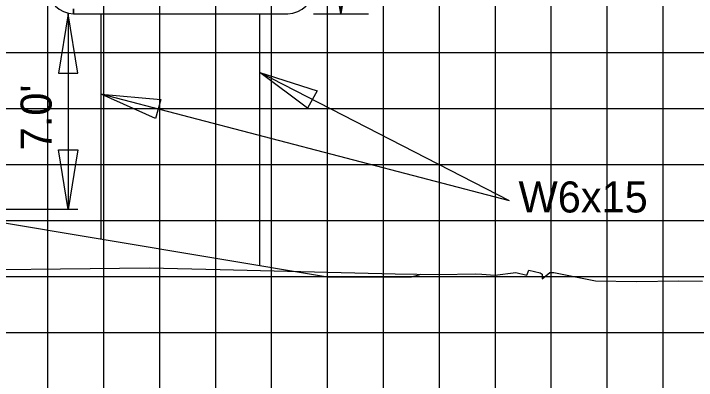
# Model space of a CAD drawing. Extents: x 1797809 to 2198143, y 249608 to 1237864.
# Drawn here: x 2195279.56 to 2195303.97, y 1237266.4 to 1237279.5 of the extents above; entities that cross this region are included whole.
import ezdxf

# ---------------------------------------------------------------- set-up
doc = ezdxf.new("R2010")
doc.units = 0
for name, color, linetype in [('3', 7, 'Continuous'), ('DESIGN - SHEET - Light Grid', 7, 'Continuous'), ('DESIGN - TRAFFIC CONTROL PERMANENT - Signs', 7, 'Continuous'), ('GSCOLORFILL', 7, 'Continuous'), ('GSDIMS', 7, 'Continuous'), ('GSSHT', 7, 'Continuous'), ('Level 55', 7, 'Continuous')]:
    doc.layers.add(name, color=color, linetype=linetype)

msp = doc.modelspace()

# ---------------------------------------------------------------- linework, layer by layer
at = {"layer": '3'}
for q in [(2195288.366, 1237277.395), (2195282.683, 1237276.621)]:
    msp.add_line((2195297.29, 1237272.809), q, dxfattribs=at)
at = {"layer": 'DESIGN - SHEET - Light Grid'}
msp.add_lwpolyline([(2195275.943, 1237270.317), (2195284.398, 1237270.412), (2195286.945, 1237270.359), (2195293.199, 1237270.2), (2195294.757, 1237270.175), (2195296.086, 1237270.201), (2195296.301, 1237270.188), (2195296.46, 1237270.179), (2195296.77, 1237270.151), (2195297.521, 1237270.246), (2195297.908, 1237270.152), (2195297.976, 1237270.328), (2195298.384, 1237270.24), (2195298.458, 1237270.193), (2195298.458, 1237270.024), (2195298.728, 1237270.245), (2195298.873, 1237270.243), (2195300.366, 1237269.956), (2195301.826, 1237269.93), (2195303.34, 1237269.948), (2195304.187, 1237269.939)], dxfattribs=at)
at = {"layer": 'DESIGN - TRAFFIC CONTROL PERMANENT - Signs'}
msp.add_lwpolyline([(2195238.783, 1237272.132), (2195240.287, 1237272.508), (2195244.287, 1237272.348), (2195244.617, 1237272.348), (2195244.783, 1237271.848), (2195246.783, 1237272.014), (2195252.783, 1237272.146), (2195268.783, 1237272.498), (2195276.783, 1237272.178), (2195278.783, 1237272.098), (2195290.783, 1237270.098), (2195293.783, 1237270.098), (2195294.132, 1237270.185)], dxfattribs=at)
at = {"layer": 'GSCOLORFILL'}
for p, q in [((2195281.699, 1237279.498), (2195281.699, 1237279.665)), ((2195281.701, 1237279.665), (2195281.701, 1237279.498)), ((2195281.701, 1237279.498), (2195289.358, 1237279.498))]:
    msp.add_line(p, q, dxfattribs=at)
for centre, start, end in [((2195281.699, 1237280.414), 180, 270), ((2195289.358, 1237280.414), 270, 0)]:
    msp.add_arc(centre, 0.916, start, end, dxfattribs=at)
at = {"layer": 'GSDIMS'}
for p, q in [((2195291.258, 1237286.5), (2195291.258, 1237279.498)), ((2195281.507, 1237279.498), (2195281.507, 1237272.498)), ((2195282.683, 1237271.448), (2195282.683, 1237279.498)), ((2195288.366, 1237270.501), (2195288.366, 1237279.498)), ((2195290.274, 1237279.498), (2195292.242, 1237279.498)), ((2195281.854, 1237272.498), (2195268.783, 1237272.498))]:
    msp.add_line(p, q, dxfattribs=at)
for points in [[(2195291.258, 1237279.498), (2195290.911, 1237281.627), (2195291.605, 1237281.627)], [(2195281.507, 1237279.498), (2195281.16, 1237277.37), (2195281.854, 1237277.37)], [(2195288.366, 1237277.395), (2195290.405, 1237276.742), (2195290.07, 1237276.124)], [(2195282.683, 1237276.621), (2195284.816, 1237276.427), (2195284.624, 1237275.751)], [(2195281.507, 1237272.498), (2195281.16, 1237274.627), (2195281.854, 1237274.627)]]:
    msp.add_lwpolyline(points, close=True, dxfattribs=at)
at = {"layer": 'GSSHT'}
for p, q in [((2195280.783, 1237258.106), (2195280.783, 1237318.106)), ((2195282.783, 1237258.106), (2195282.783, 1237318.106)), ((2195284.783, 1237258.106), (2195284.783, 1237318.106)), ((2195286.783, 1237258.106), (2195286.783, 1237318.106)), ((2195288.783, 1237258.106), (2195288.783, 1237318.106)), ((2195290.783, 1237258.106), (2195290.783, 1237318.106)), ((2195292.783, 1237258.106), (2195292.783, 1237318.106)), ((2195294.783, 1237258.106), (2195294.783, 1237318.106)), ((2195296.783, 1237258.106), (2195296.783, 1237318.106)), ((2195298.783, 1237258.106), (2195298.783, 1237318.106)), ((2195300.783, 1237258.106), (2195300.783, 1237318.106)), ((2195302.783, 1237258.106), (2195302.783, 1237318.106)), ((2195238.783, 1237278.106), (2195368.783, 1237278.106)), ((2195238.783, 1237276.106), (2195368.783, 1237276.106)), ((2195238.783, 1237274.106), (2195368.783, 1237274.106)), ((2195238.783, 1237272.106), (2195368.783, 1237272.106)), ((2195238.783, 1237270.106), (2195368.783, 1237270.106)), ((2195238.783, 1237268.106), (2195368.783, 1237268.106))]:
    msp.add_line(p, q, dxfattribs=at)

# ---------------------------------------------------------------- texts
at = {"layer": 'Level 55'}
msp.add_text("7.0'", height=1.1105, rotation=90, dxfattribs=at).set_placement((2195280.914, 1237274.614))
msp.add_text('W6x15', height=1.1105, dxfattribs=at).set_placement((2195297.612, 1237272.393))

doc.saveas('drawing.dxf')
